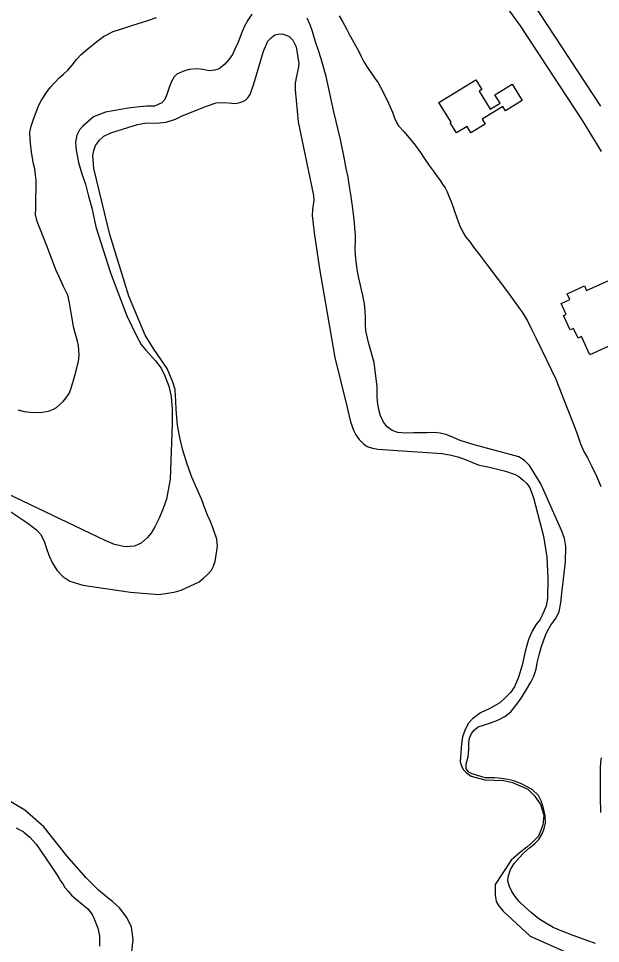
# Model space of a CAD drawing. Extents: x 3704301 to 3742427, y 506229 to 532009.
# Drawn here: x 3720584 to 3721340, y 512767 to 513969 of the extents above; entities that cross this region are included whole.
import ezdxf

# ---------------------------------------------------------------- set-up
doc = ezdxf.new("R2010")
doc.units = 0
for name, color, linetype in [('V-BLDG-OTLN', 7, 'Continuous'), ('V-ROAD-CNTR', 7, 'Continuous'), ('V-SITE-OTLN', 7, 'Continuous'), ('V-TOPO-SHOR', 7, 'Continuous')]:
    doc.layers.add(name, color=color, linetype=linetype)

msp = doc.modelspace()

# ---------------------------------------------------------------- linework, layer by layer
at = {"layer": 'V-BLDG-OTLN'}
msp.add_lwpolyline([(3721202.4, 513870), (3721225, 513883.8), (3721238.1, 513862.5), (3721216.2, 513849.1), (3721212.8, 513854.7), (3721185.8, 513838.2), (3721189.7, 513831.8), (3721171.4, 513820.6), (3721166.4, 513828.8), (3721152.6, 513820.3), (3721144.5, 513833.5), (3721145.5, 513834.1), (3721129.6, 513859.9), (3721177.8, 513889.4), (3721185.5, 513876.9), (3721182, 513874.7), (3721196.5, 513851.2), (3721209.2, 513858.9)], close=True, dxfattribs=at)
msp.add_lwpolyline([(3721383.2, 513558.2), (3721326, 513531.9), (3721315, 513555.8), (3721310.5, 513553.7), (3721304.8, 513566.3), (3721300.3, 513564.3), (3721291.6, 513583.1), (3721294.9, 513584.6), (3721288.4, 513598.7), (3721299.9, 513604), (3721296.4, 513611.4), (3721318.8, 513621.8), (3721321.7, 513615.5), (3721351.4, 513629.2)], dxfattribs=at)
at = {"layer": 'V-ROAD-CNTR'}
for points in [[(3721141.4, 514131.7), (3721201.6, 514057.4), (3721260.1, 513976.3), (3721339.6, 513854.9)], [(3721118.1, 514112.8), (3721177.8, 514039.2), (3721235.3, 513959.3), (3721314.6, 513838.5)], [(3721314.4, 513838.7), (3721321.1, 513828.1), (3721327.6, 513817.6), (3721334.1, 513807), (3721340.5, 513796.3)]]:
    msp.add_lwpolyline(points, dxfattribs=at)
at = {"layer": 'V-SITE-OTLN'}
for points in [[(3720681.5, 513774), (3720680, 513790.8), (3720681.3, 513797.3), (3720683.7, 513804), (3720688.9, 513811), (3720694.4, 513815.9), (3720703.5, 513820.3), (3720718.8, 513825.4), (3720738.3, 513831.3), (3720749.7, 513833.3), (3720762.4, 513833.2), (3720775.2, 513834.5), (3720787.4, 513838), (3720796.2, 513842.4), (3720828, 513855.1), (3720840.2, 513859.5), (3720851.5, 513859.9), (3720860.8, 513859.1), (3720866.5, 513858.6), (3720872.2, 513860.3), (3720877.9, 513862.4), (3720881.5, 513866), (3720884.4, 513870.1), (3720889.1, 513884.2), (3720901.7, 513926.5), (3720907.4, 513939.4), (3720912.1, 513944.5), (3720916.8, 513947.6), (3720922.7, 513949.1), (3720927.6, 513948.8), (3720934.8, 513946.2), (3720939.9, 513941), (3720944.3, 513932.2), (3720947.8, 513910.5), (3720947.2, 513906.1), (3720944.9, 513894), (3720943, 513885), (3720943, 513876.5), (3720947.1, 513834.9), (3720966.8, 513739.1), (3720967.3, 513732.9), (3720966.2, 513726.7), (3720965.4, 513720.8), (3720964.9, 513713), (3720967.8, 513690.6), (3720974.6, 513643.8), (3720994.6, 513528.6), (3721010.3, 513465.3), (3721015.1, 513444.9), (3721018.9, 513434.3), (3721022, 513428.1), (3721026.1, 513422.1), (3721032, 513416.2), (3721036.4, 513413), (3721043.3, 513410.9), (3721050.5, 513409.4), (3721134.1, 513404), (3721145.7, 513401.9), (3721154.5, 513399.5), (3721165.1, 513395.6), (3721173.3, 513392), (3721180.8, 513389.1), (3721188.8, 513387.2), (3721195.7, 513385.9), (3721216.3, 513380.7), (3721228.7, 513376.5), (3721233.6, 513373.9), (3721239.2, 513369.4), (3721244.1, 513364.8), (3721247.7, 513359.3), (3721252.5, 513346.4), (3721265.5, 513296.5), (3721270.2, 513269.2), (3721271.1, 513242.1), (3721270.7, 513215.5), (3721269.1, 513205.9), (3721266.2, 513198.7), (3721261.3, 513188.2), (3721255.8, 513181.2), (3721250.9, 513173), (3721246.2, 513162.2), (3721241.7, 513146.5), (3721237.8, 513128.7), (3721233.3, 513113.5), (3721227.8, 513100.9), (3721222.6, 513093.4), (3721216.7, 513087.2), (3721208.9, 513080), (3721195.9, 513072.6), (3721184, 513067), (3721173.2, 513059.3), (3721167.7, 513053.2), (3721163.3, 513043.9), (3721160.6, 513035.7), (3721159.3, 513026.6), (3721157.4, 513003.4), (3721159.4, 512996.9), (3721161.7, 512992.8), (3721165.1, 512989.4), (3721171.5, 512984.8), (3721189.5, 512980)], [(3720542, 513348.9), (3720595.6, 513313.3), (3720606.9, 513304.7), (3720612.1, 513299), (3720616.7, 513289.9), (3720619.8, 513280.3), (3720622.9, 513271.9), (3720627.7, 513261.5), (3720633.4, 513252.4), (3720641.1, 513244.1), (3720650.2, 513238.1), (3720667, 513232.8), (3720729, 513223.9), (3720765.8, 513220.6), (3720785.6, 513223.6), (3720794.9, 513226.2), (3720818.1, 513237.2), (3720824.1, 513241.9), (3720830.1, 513247.5), (3720834.5, 513252.4), (3720837.1, 513257.6), (3720838.4, 513261.2), (3720839, 513263.6), (3720841.9, 513283.5), (3720841.2, 513292.4), (3720836.6, 513306.4), (3720833, 513315.5), (3720828.9, 513323.6), (3720825.6, 513332.9), (3720821.7, 513343.6), (3720808.9, 513373.2), (3720802.5, 513390.1), (3720797.1, 513408), (3720794.3, 513419), (3720792.8, 513427), (3720790.3, 513440.5), (3720788.6, 513461), (3720788.1, 513472.2), (3720787.6, 513478.4), (3720786.9, 513487.2), (3720784.1, 513496.6), (3720776.7, 513514.3), (3720759.4, 513539.3), (3720748.1, 513557.5), (3720726.8, 513608.4), (3720702, 513688.2), (3720681.5, 513774)], [(3721189.5, 512980), (3721213.5, 512979.1), (3721225.4, 512976.5), (3721245.2, 512967.6), (3721254.2, 512958.8), (3721261.9, 512947.7), (3721266.2, 512934.2), (3721264.8, 512920.8), (3721259.3, 512906.9), (3721251.6, 512899.2), (3721244.1, 512892.3), (3721233.9, 512884.8), (3721223.6, 512875.6), (3721202.8, 512844), (3721202.7, 512830.3), (3721204, 512822), (3721207.3, 512816.6), (3721213.2, 512809.1), (3721248.4, 512776.9), (3721301.9, 512752.9)], [(3720730.9, 512756.9), (3720732.6, 512772.7), (3720730.3, 512788.3), (3720724.4, 512801.2), (3720714.7, 512813.7), (3720706.2, 512821.5), (3720697.9, 512827.8), (3720687.4, 512836.6), (3720671.6, 512852.7), (3720646.2, 512881.1), (3720616.6, 512918.7), (3720591.6, 512940.3), (3720549.6, 512965.4)]]:
    msp.add_lwpolyline(points, dxfattribs=at)
at = {"layer": 'V-TOPO-SHOR'}
for points in [[(3720886.8, 513974.5), (3720881.3, 513967), (3720876.9, 513958.3), (3720873.8, 513950.6), (3720868.8, 513938.3), (3720864.7, 513929.3), (3720861.5, 513922.4), (3720857.1, 513916), (3720851.5, 513909.8), (3720844.2, 513903.7), (3720838.6, 513901.9), (3720831.1, 513900.9), (3720822.9, 513902.8), (3720814.6, 513903.6), (3720805.6, 513902.6), (3720799.4, 513901.1), (3720789.4, 513896.8), (3720785.8, 513893.2), (3720781.9, 513886.3), (3720778.8, 513878), (3720776.4, 513870.1), (3720773.8, 513863.7), (3720769.9, 513859.3), (3720760.1, 513855), (3720749.8, 513855), (3720737, 513853.8), (3720726.4, 513852.6), (3720696.5, 513847.3), (3720681.1, 513841.2), (3720670.7, 513832), (3720667.1, 513829), (3720663, 513824.3), (3720659.4, 513817.4), (3720657.5, 513808.4), (3720658.5, 513797.9), (3720661.5, 513781.7), (3720665.8, 513767.2), (3720670.6, 513753.6), (3720674.6, 513738.1), (3720678.7, 513722.9), (3720684.2, 513698.5), (3720702.9, 513638.7), (3720724.3, 513582.8), (3720737.5, 513555.9), (3720742.9, 513545.6), (3720749, 513537.9), (3720753.6, 513532.7), (3720761.5, 513524.2), (3720768.9, 513514.6), (3720773.8, 513504.8), (3720778.9, 513491.4)], [(3720598.4, 513821.1), (3720600, 513829), (3720603.1, 513838.3), (3720606.5, 513847.5), (3720609.6, 513855.7), (3720613.5, 513862.7), (3720619.8, 513872.7), (3720624.7, 513879.3), (3720630.6, 513885.7), (3720636.3, 513891.9), (3720641.8, 513896.7), (3720647.7, 513901.9), (3720653.4, 513908.3), (3720659.1, 513915.9), (3720665, 513922.1), (3720673.8, 513929.5), (3720685.2, 513939.2), (3720694, 513945.6), (3720706.6, 513952.2), (3720719, 513956), (3720729.5, 513959.3), (3720739.1, 513962.3), (3720751.7, 513966.4), (3720763, 513970.2)], [(3721051.9, 513461.2), (3721050.1, 513470.8), (3721049.6, 513478.2), (3721049.7, 513485.9), (3721049.7, 513490.3), (3721045.5, 513522), (3721038.4, 513548), (3721036.2, 513557.5), (3721034.9, 513563.4), (3721034.4, 513571.7), (3721034.5, 513580.9), (3721034, 513588.7), (3721033, 513598.2), (3721030.8, 513609), (3721029, 513616.5), (3721027.7, 513622.6), (3721025.2, 513634), (3721024.2, 513640.2), (3721022.7, 513649.9), (3721021.5, 513661), (3721021, 513670.8), (3721021.6, 513679.3), (3721021.4, 513687.8), (3721020.7, 513696.2), (3721019.9, 513704), (3721018.7, 513715), (3721017.5, 513725.3), (3721015.2, 513740.3), (3721013.7, 513750.8), (3721011.7, 513762.9), (3721009.2, 513774.2), (3721007, 513786.1), (3721001.9, 513811.6), (3720993.4, 513847.9), (3720983.1, 513893.7), (3720976.8, 513916.4), (3720973.2, 513927.2), (3720969.4, 513938.5), (3720967.4, 513946), (3720965.4, 513952.2), (3720962.3, 513960.7), (3720958.5, 513969.5)], [(3721000.2, 513972.6), (3721004.3, 513965.1), (3721009.6, 513955.6), (3721013.7, 513947.8), (3721017, 513941.9), (3721021.6, 513933.7), (3721025.7, 513925.9), (3721028.7, 513919.5), (3721032.3, 513912.8), (3721036.4, 513905.8), (3721040.7, 513899.6), (3721045.3, 513893.2), (3721050.7, 513885.4), (3721056.8, 513874.1), (3721064.2, 513859.1), (3721069.3, 513847.5), (3721071.8, 513840.8), (3721074.1, 513834.9), (3721077.4, 513829.7), (3721084.6, 513821.7), (3721090.7, 513814.5), (3721097.6, 513806.2), (3721105.8, 513795.1), (3721110.6, 513787.6), (3721117.3, 513778.1), (3721122.4, 513771.1), (3721126.7, 513765.2), (3721131.6, 513758.7), (3721134.6, 513753.8), (3721138, 513748.9), (3721140.5, 513743.7), (3721142.8, 513738.3), (3721145.3, 513732.1), (3721147.9, 513725.2), (3721150.4, 513717.5), (3721152.7, 513711.3), (3721154.7, 513705.3), (3721156.7, 513700.4), (3721159.8, 513693), (3721164.9, 513685), (3721170.3, 513678.3), (3721174.9, 513672.1), (3721182.8, 513661.5), (3721192, 513649.6), (3721218.8, 513613.7)], [(3720582.7, 513460.5), (3720590.9, 513458.4), (3720602.7, 513457.3), (3720614.1, 513457.5), (3720622.6, 513458.8), (3720629, 513461.3), (3720632.9, 513463.4), (3720637.3, 513467.5), (3720641.4, 513471.5), (3720645, 513475.6), (3720649.4, 513481.8), (3720651.5, 513487.4), (3720657, 513506.5), (3720661.5, 513523.4), (3720662.3, 513531.4), (3720662.1, 513538.3), (3720661.3, 513543.7), (3720660.3, 513549.9), (3720658.5, 513555.8), (3720656.8, 513561.8), (3720655, 513568.2), (3720654, 513574.4), (3720652.5, 513584.2), (3720650, 513599.6), (3720647.5, 513609.4), (3720642.2, 513621), (3720635.8, 513634.1), (3720632.5, 513641.6), (3720620.3, 513673.6), (3720607.6, 513705.3), (3720605.6, 513714.3), (3720605.9, 513722.5), (3720605.9, 513730.2), (3720606, 513738.5), (3720606.3, 513744.6), (3720606.5, 513751.6), (3720606.3, 513759), (3720605.8, 513765.7), (3720604.6, 513773.5), (3720603.1, 513780.2), (3720601.8, 513787.4), (3720600.6, 513795.6), (3720599.6, 513803.1), (3720598.9, 513811.3), (3720598.4, 513821.1)], [(3721218.8, 513613.7), (3721227.5, 513601.8), (3721238.7, 513586.1), (3721245.1, 513575.5), (3721250.7, 513564.7), (3721256.1, 513553.1), (3721263.9, 513537.3), (3721281.8, 513500.5), (3721296.5, 513462.8), (3721305.6, 513439.6), (3721310.2, 513427), (3721313.8, 513416.4), (3721318.1, 513406.6), (3721322.7, 513398.1), (3721328.5, 513387), (3721334.9, 513373.4), (3721340.2, 513361)], [(3720778.9, 513491.4), (3720781.9, 513477.8), (3720783.1, 513461.3), (3720783.2, 513442.5), (3720780.6, 513370.3), (3720775.8, 513344.6), (3720771.6, 513332.2), (3720766.2, 513319.9), (3720760.7, 513308.4), (3720755.8, 513300.4), (3720750.6, 513294.3), (3720742.8, 513287.4), (3720734.1, 513283.6), (3720722.2, 513282.6), (3720708.1, 513285.8), (3720696, 513291), (3720618.3, 513328.1), (3720548.8, 513361.2)], [(3721333.1, 512767.1), (3721323.3, 512770.8), (3721315.1, 512773.9), (3721304.1, 512777.8), (3721288.4, 512783.6), (3721278.4, 512788.2), (3721268.9, 512793.7), (3721259.7, 512799.4), (3721250.2, 512807.2), (3721241.5, 512814.9), (3721234.1, 512821.9), (3721228.7, 512828.4), (3721224.4, 512834.8), (3721221.3, 512841.3), (3721219.3, 512848.2), (3721219.6, 512854.1), (3721223, 512863.6), (3721227.7, 512871.1), (3721233.9, 512878.7), (3721240.3, 512885.1), (3721247.6, 512891.5), (3721254.3, 512897.2), (3721259.7, 512902.5), (3721264.4, 512910.5), (3721266.5, 512916.9), (3721268.3, 512923.6), (3721267.8, 512933.4), (3721265.8, 512942.9), (3721263, 512951.9), (3721259, 512959.6), (3721251, 512967.4), (3721238, 512974.2), (3721226.9, 512978.6), (3721219.2, 512980.4), (3721211, 512981.7), (3721202.5, 512982.3), (3721189.9, 512982.6), (3721172.9, 512987.6), (3721168.6, 512989.7), (3721165.3, 512994.1), (3721165, 512999.7), (3721166.1, 513003.6), (3721167.6, 513009.7), (3721168.7, 513019.8), (3721168.8, 513028), (3721169.6, 513034.2), (3721172.2, 513040.3), (3721175.8, 513044.7), (3721180.7, 513048.8), (3721187.7, 513051.1), (3721198.2, 513054.3), (3721207.2, 513057.9), (3721215.5, 513062.2), (3721223.3, 513068.4), (3721231, 513078.4), (3721236.5, 513085.8), (3721243.5, 513097.1), (3721249.4, 513106.6), (3721253.3, 513114.5), (3721256.2, 513123.8), (3721257.5, 513131.7), (3721260.1, 513142.5), (3721262.8, 513152), (3721265.9, 513161.8), (3721269.6, 513171), (3721275.3, 513181), (3721282, 513190.3), (3721285.9, 513198.5), (3721288, 513209.8), (3721289.6, 513222.4), (3721294.2, 513263), (3721294.8, 513283), (3721292.8, 513293.6), (3721289.5, 513303.1), (3721262, 513364.5), (3721247.5, 513388.2), (3721241.1, 513394.9), (3721233.4, 513399.4), (3721175.6, 513415.1), (3721157.6, 513420.8), (3721146.6, 513425.5), (3721138.6, 513428.4), (3721131.2, 513430.2), (3721123, 513431.3), (3721114.2, 513430.8), (3721106, 513430.9), (3721097.2, 513430.9), (3721085.9, 513430.2), (3721076.2, 513431), (3721069.2, 513433.9), (3721062.6, 513438.6), (3721057.7, 513444.5), (3721053.9, 513453), (3721051.9, 513461.2)], [(3721340.5, 513008.6), (3721339.7, 513002.7), (3721339.1, 512995), (3721339.2, 512957.9), (3721339.9, 512937.4)], [(3720580.5, 512917.5), (3720586.1, 512914.4), (3720589.7, 512912.6), (3720590.5, 512912.1), (3720598.4, 512905.4), (3720606.6, 512896.3), (3720625, 512869.2), (3720631.9, 512858.6), (3720636, 512852.7), (3720638.2, 512848.8), (3720641.1, 512844.7), (3720643.9, 512840.1), (3720648, 512835.2), (3720652.6, 512830.2), (3720659, 512824.5), (3720666.1, 512818.6), (3720670.7, 512815), (3720673.8, 512812.4), (3720679.4, 512804.9), (3720682, 512799.2), (3720686.8, 512787.1), (3720688.8, 512777.3), (3720688.7, 512763.7)]]:
    msp.add_lwpolyline(points, dxfattribs=at)

doc.saveas('drawing.dxf')
